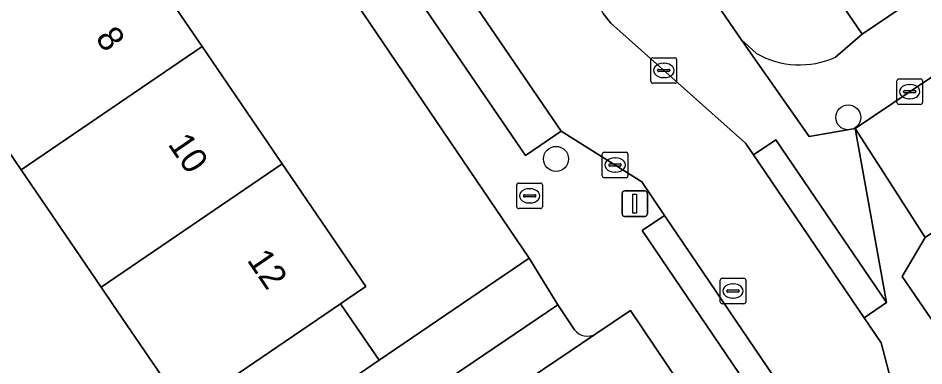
# Model space of a CAD drawing. Extents: x 157445 to 158888, y 383061 to 384688.
# Drawn here: x 158169.73 to 158205.18, y 383872.93 to 383886.54 of the extents above; entities that cross this region are included whole.
import ezdxf

# ---------------------------------------------------------------- set-up
doc = ezdxf.new("R2010")
doc.units = 0
for name, color, linetype in [('IMGEO_Boom', 7, 'Continuous'), ('IMGEO_Brandkraan', 7, 'Continuous'), ('IMGEO_Erf', 7, 'Continuous'), ('IMGEO_Kolk', 7, 'Continuous'), ('IMGEO_Lichtmast', 7, 'Continuous'), ('IMGEO_Pand', 7, 'Continuous'), ('IMGEO_Pand_nummerreeks', 7, 'Continuous'), ('IMGEO_Parkeervlak_open', 7, 'Continuous'), ('IMGEO_Rijbaan_lokaal_open', 7, 'Continuous'), ('IMGEO_Rioolput', 7, 'Continuous'), ('IMGEO_Voetpad_open', 7, 'Continuous')]:
    doc.layers.add(name, color=color, linetype=linetype)

msp = doc.modelspace()

# ---------------------------------------------------------------- linework, layer by layer
at = {"layer": 'IMGEO_Boom'}
for centre in [(158202.218, 383882.655), (158190.78, 383881.033)]:
    msp.add_circle(centre, 0.489, dxfattribs=at)
at = {"layer": 'IMGEO_Brandkraan'}
for p, q in [((158189.246, 383879.16), (158189.246, 383880.012)), ((158189.321, 383880.086), (158190.173, 383880.086)), ((158190.247, 383880.012), (158190.247, 383879.16)), ((158189.548, 383879.629), (158189.946, 383879.629)), ((158189.734, 383879.866), (158189.759, 383879.866)), ((158189.505, 383879.58), (158189.505, 383879.592)), ((158189.943, 383879.543), (158189.545, 383879.543)), ((158189.757, 383879.306), (158189.732, 383879.306)), ((158189.989, 383879.592), (158189.989, 383879.58)), ((158190.173, 383879.086), (158189.321, 383879.086))]:
    msp.add_line(p, q, dxfattribs=at)
for points in [[(158189.246, 383879.16), (158189.246, 383880.012)], [(158189.321, 383880.086), (158190.173, 383880.086)], [(158190.247, 383880.012), (158190.247, 383879.16)], [(158190.173, 383879.086), (158189.321, 383879.086)]]:
    msp.add_lwpolyline(points, dxfattribs=at)
for centre, radius, start, end in [((158189.323, 383880.01), 0.0765, 91.552, 178.448), ((158189.323, 383880.01), 0.0765, 91.552, 178.448), ((158190.171, 383880.01), 0.0765, 1.552, 88.448), ((158190.171, 383880.01), 0.0765, 1.552, 88.448), ((158189.545, 383879.589), 0.0403, 85.8775, 175.7526), ((158189.95, 383879.591), 0.0386, 1.7309, 96.639), ((158189.542, 383879.579), 0.0366, 178.938, 274.7102), ((158189.946, 383879.586), 0.043, 264.8664, 352.4533), ((158189.323, 383879.162), 0.0765, 181.552, 268.448), ((158189.323, 383879.162), 0.0765, 181.552, 268.448), ((158190.171, 383879.162), 0.0765, 271.552, 358.448), ((158190.171, 383879.162), 0.0765, 271.552, 358.448)]:
    msp.add_arc(centre, radius, start, end, dxfattribs=at)
for centre, major_axis, ratio, start_param, end_param in [((158189.733, 383879.586), (-0.387, 0.002), 0.722429, 4.712389, 7.853982), ((158189.758, 383879.586), (-0.39, 0.002), 0.717154, 1.570796, 4.712389)]:
    msp.add_ellipse(centre, major_axis=major_axis, ratio=ratio, start_param=start_param, end_param=end_param, dxfattribs=at)
at = {"layer": 'IMGEO_Erf'}
for points in [[(158194.076, 383898.312), (158190.585, 383903.43), (158187.286, 383908.267), (158183.753, 383913.448), (158180.524, 383911.235), (158198.023, 383885.701), (158198.625, 383885.156)], [(158176.255, 383871.207), (158173.437, 383875.338), (158172.98, 383876.007), (158169.849, 383880.599), (158166.797, 383885.073), (158163.749, 383889.541), (158160.714, 383893.99), (158157.666, 383898.458), (158148.601, 383892.353), (158150.751, 383889.145), (158148.587, 383887.668), (158150.403, 383884.961), (158152.567, 383886.437), (158154.65, 383883.332), (158159.658, 383886.749), (158162.705, 383882.282), (158157.662, 383878.842), (158160.678, 383874.344), (158162.861, 383871.09)], [(158201.719, 383885.01), (158202.767, 383885.907), (158201.127, 383888.31), (158200.97, 383888.203), (158197.417, 383893.412), (158194.076, 383898.312)]]:
    msp.add_lwpolyline(points, dxfattribs=at)
msp.add_lwpolyline([(158169.711, 383906.69), (158164.747, 383903.288), (158167.794, 383898.821), (158170.829, 383894.372), (158173.878, 383889.903), (158176.93, 383885.429), (158180.061, 383880.838), (158183.336, 383876.038), (158182.612, 383875.544), (158182.351, 383875.366), (158183.864, 383873.149), (158189.73, 383877.146)], close=True, dxfattribs=at)
msp.add_arc((158200.317, 383888.16), 3.448, 240.6079, 293.9888, dxfattribs=at)
at = {"layer": 'IMGEO_Kolk'}
for p, q in [((158194.497, 383884.066), (158194.497, 383884.918)), ((158194.572, 383884.992), (158195.424, 383884.992)), ((158195.498, 383884.918), (158195.498, 383884.066)), ((158194.985, 383884.772), (158195.01, 383884.772)), ((158194.756, 383884.486), (158194.756, 383884.498)), ((158195.194, 383884.449), (158194.796, 383884.449)), ((158194.799, 383884.535), (158195.197, 383884.535)), ((158195.008, 383884.212), (158194.983, 383884.212)), ((158195.24, 383884.498), (158195.24, 383884.486)), ((158195.424, 383883.992), (158194.572, 383883.992)), ((158204.122, 383883.237), (158204.122, 383884.089)), ((158204.197, 383884.163), (158205.049, 383884.163)), ((158204.61, 383883.943), (158204.635, 383883.943)), ((158205.123, 383884.089), (158205.123, 383883.237)), ((158204.381, 383883.657), (158204.381, 383883.669)), ((158204.819, 383883.62), (158204.421, 383883.62)), ((158204.424, 383883.706), (158204.822, 383883.706)), ((158204.865, 383883.669), (158204.865, 383883.657)), ((158205.049, 383883.163), (158204.197, 383883.163)), ((158204.633, 383883.383), (158204.608, 383883.383)), ((158192.592, 383880.366), (158192.592, 383881.218)), ((158192.667, 383881.292), (158193.519, 383881.292)), ((158193.08, 383881.072), (158193.105, 383881.072)), ((158193.593, 383881.218), (158193.593, 383880.366)), ((158192.851, 383880.786), (158192.851, 383880.798)), ((158193.289, 383880.749), (158192.891, 383880.749)), ((158192.894, 383880.835), (158193.292, 383880.835)), ((158193.335, 383880.798), (158193.335, 383880.786)), ((158193.103, 383880.512), (158193.078, 383880.512)), ((158193.519, 383880.292), (158192.667, 383880.292))]:
    msp.add_line(p, q, dxfattribs=at)
for points in [[(158194.497, 383884.066), (158194.497, 383884.918)], [(158194.572, 383884.992), (158195.424, 383884.992)], [(158195.498, 383884.918), (158195.498, 383884.066)], [(158195.424, 383883.992), (158194.572, 383883.992)], [(158204.122, 383883.237), (158204.122, 383884.089)], [(158204.197, 383884.163), (158205.049, 383884.163)], [(158205.123, 383884.089), (158205.123, 383883.237)], [(158205.049, 383883.163), (158204.197, 383883.163)], [(158192.592, 383880.366), (158192.592, 383881.218)], [(158192.667, 383881.292), (158193.519, 383881.292)], [(158193.593, 383881.218), (158193.593, 383880.366)], [(158193.519, 383880.292), (158192.667, 383880.292)]]:
    msp.add_lwpolyline(points, dxfattribs=at)
for centre, radius, start, end in [((158194.574, 383884.916), 0.0765, 91.552, 178.448), ((158194.574, 383884.916), 0.0765, 91.552, 178.448), ((158195.422, 383884.916), 0.0765, 1.552, 88.448), ((158195.422, 383884.916), 0.0765, 1.552, 88.448), ((158194.796, 383884.495), 0.0403, 85.8775, 175.7526), ((158194.793, 383884.485), 0.0366, 178.938, 274.7102), ((158195.197, 383884.492), 0.043, 264.8664, 352.4533), ((158195.201, 383884.497), 0.0386, 1.7309, 96.639), ((158194.574, 383884.068), 0.0765, 181.552, 268.448), ((158194.574, 383884.068), 0.0765, 181.552, 268.448), ((158195.422, 383884.068), 0.0765, 271.552, 358.448), ((158195.422, 383884.068), 0.0765, 271.552, 358.448), ((158204.199, 383884.087), 0.0765, 91.552, 178.448), ((158204.199, 383884.087), 0.0765, 91.552, 178.448), ((158205.047, 383884.087), 0.0765, 1.552, 88.448), ((158205.047, 383884.087), 0.0765, 1.552, 88.448), ((158204.421, 383883.666), 0.0403, 85.8775, 175.7526), ((158204.418, 383883.656), 0.0366, 178.938, 274.7102), ((158204.822, 383883.663), 0.043, 264.8664, 352.4533), ((158204.826, 383883.668), 0.0386, 1.7309, 96.639), ((158204.199, 383883.239), 0.0765, 181.552, 268.448), ((158204.199, 383883.239), 0.0765, 181.552, 268.448), ((158205.047, 383883.239), 0.0765, 271.552, 358.448), ((158205.047, 383883.239), 0.0765, 271.552, 358.448), ((158192.669, 383881.216), 0.0765, 91.552, 178.448), ((158192.669, 383881.216), 0.0765, 91.552, 178.448), ((158193.517, 383881.216), 0.0765, 1.552, 88.448), ((158193.517, 383881.216), 0.0765, 1.552, 88.448), ((158192.891, 383880.795), 0.0403, 85.8775, 175.7526), ((158192.888, 383880.785), 0.0366, 178.938, 274.7102), ((158193.292, 383880.792), 0.043, 264.8664, 352.4533), ((158193.296, 383880.797), 0.0386, 1.7309, 96.639), ((158192.669, 383880.368), 0.0765, 181.552, 268.448), ((158192.669, 383880.368), 0.0765, 181.552, 268.448), ((158193.517, 383880.368), 0.0765, 271.552, 358.448), ((158193.517, 383880.368), 0.0765, 271.552, 358.448)]:
    msp.add_arc(centre, radius, start, end, dxfattribs=at)
for centre, major_axis, ratio, start_param, end_param in [((158194.984, 383884.492), (-0.387, 0.002), 0.722429, 4.712389, 7.853982), ((158195.009, 383884.492), (-0.39, 0.002), 0.717154, 1.570796, 4.712389), ((158204.609, 383883.663), (-0.387, 0.002), 0.722429, 4.712389, 7.853982), ((158204.634, 383883.663), (-0.39, 0.002), 0.717154, 1.570796, 4.712389), ((158193.079, 383880.792), (-0.387, 0.002), 0.722429, 4.712389, 7.853982), ((158193.104, 383880.792), (-0.39, 0.002), 0.717154, 1.570796, 4.712389)]:
    msp.add_ellipse(centre, major_axis=major_axis, ratio=ratio, start_param=start_param, end_param=end_param, dxfattribs=at)
at = {"layer": 'IMGEO_Lichtmast'}
for p, q in [((158193.365, 383878.88), (158193.365, 383879.68)), ((158193.365, 383879.68), (158193.365, 383878.88)), ((158193.465, 383879.78), (158194.255, 383879.78)), ((158194.255, 383879.78), (158193.465, 383879.78)), ((158194.355, 383879.68), (158194.355, 383878.88)), ((158194.355, 383878.88), (158194.355, 383879.68)), ((158194.255, 383878.78), (158193.465, 383878.78)), ((158193.465, 383878.78), (158194.255, 383878.78))]:
    msp.add_line(p, q, dxfattribs=at)
msp.add_lwpolyline([(158193.785, 383879.655), (158193.935, 383879.655), (158193.935, 383878.905), (158193.785, 383878.905), (158193.785, 383879.655)], dxfattribs=at)
for centre, start, end in [((158193.465, 383879.68), 90, 180), ((158193.465, 383879.68), 90, 180), ((158194.255, 383879.68), 0, 90), ((158194.255, 383879.68), 360, 90), ((158193.465, 383878.88), 180, 270), ((158193.465, 383878.88), 180, 270), ((158194.255, 383878.88), 270, 0), ((158194.255, 383878.88), 270, 0)]:
    msp.add_arc(centre, 0.1, start, end, dxfattribs=at)
at = {"layer": 'IMGEO_Pand'}
for points in [[(158205.814, 383899.139), (158197.417, 383893.412), (158200.97, 383888.203), (158201.127, 383888.31), (158202.767, 383885.907), (158205.931, 383888.066), (158204.293, 383890.469), (158206.754, 383892.147), (158205.2, 383894.423), (158207.813, 383896.208)], [(158173.878, 383889.903), (158166.797, 383885.073), (158169.849, 383880.599), (158176.93, 383885.429)], [(158176.93, 383885.429), (158169.849, 383880.599), (158172.98, 383876.007), (158180.061, 383880.838)], [(158183.336, 383876.038), (158180.061, 383880.838), (158172.98, 383876.007), (158173.437, 383875.338), (158176.255, 383871.207), (158182.351, 383875.366), (158182.612, 383875.544)], [(158183.864, 383873.149), (158182.351, 383875.366), (158176.255, 383871.207), (158177.767, 383868.99)]]:
    msp.add_lwpolyline(points, close=True, dxfattribs=at)
at = {"layer": 'IMGEO_Parkeervlak_open'}
for points in [[(158172.528, 383908.253), (158171.542, 383907.579), (158189.586, 383881.16), (158190.985, 383882.115), (158172.66, 383908.948)], [(158191.502, 383874.348), (158190.846, 383875.319), (158182.164, 383869.444), (158182.821, 383868.473)], [(158182.701, 383867.68), (158192.336, 383874.187)]]:
    msp.add_lwpolyline(points, dxfattribs=at)
msp.add_arc((158192.007, 383874.722), 0.628, 216.5096, 301.6379, dxfattribs=at)
at = {"layer": 'IMGEO_Rijbaan_lokaal_open'}
for points in [[(158168.829, 383914.557), (158172.255, 383909.541), (158172.66, 383908.948), (158190.985, 383882.115), (158194.14, 383880.137), (158195.032, 383878.82), (158199.317, 383872.492), (158200.299, 383871.042), (158200.985, 383867.438), (158229.086, 383826.263)], [(158208.198, 383863.863), (158204.811, 383868.829), (158204.56, 383869.794), (158203.509, 383873.834), (158202.842, 383874.815), (158198.51, 383881.184), (158198.198, 383881.643), (158192.921, 383886.341), (158192.621, 383886.721), (158192.548, 383886.887), (158177.382, 383908.978), (158176.79, 383909.842), (158174.641, 383912.98)]]:
    msp.add_lwpolyline(points, dxfattribs=at)
for points in [[(158221.792, 383889.169), (158224.74, 383891.195), (158243.701, 383904.239), (158244.954, 383905.077), (158246, 383905.83), (158243.23, 383909.982), (158227.34, 383899.111), (158220.295, 383894.284), (158214.323, 383890.192), (158202.489, 383882.225), (158203.861, 383880.09), (158205.233, 383877.954), (158213.929, 383883.767)], [(158179.069, 383860.857), (158184.528, 383864.65), (158184.634, 383864.742), (158184.757, 383864.806), (158194.216, 383871.269), (158195.62, 383872.228), (158193.691, 383875.104), (158192.336, 383874.187), (158182.701, 383867.68), (158177.051, 383863.841)]]:
    msp.add_lwpolyline(points, close=True, dxfattribs=at)
at = {"layer": 'IMGEO_Rioolput'}
for p, q in [((158197.207, 383875.436), (158197.207, 383876.288)), ((158197.282, 383876.362), (158198.134, 383876.362)), ((158197.695, 383876.142), (158197.72, 383876.142)), ((158198.208, 383876.288), (158198.208, 383875.436)), ((158197.466, 383875.856), (158197.466, 383875.868)), ((158197.904, 383875.819), (158197.506, 383875.819)), ((158197.509, 383875.905), (158197.907, 383875.905)), ((158197.95, 383875.868), (158197.95, 383875.856)), ((158198.134, 383875.362), (158197.282, 383875.362)), ((158197.718, 383875.582), (158197.693, 383875.582))]:
    msp.add_line(p, q, dxfattribs=at)
for points in [[(158197.207, 383875.436), (158197.207, 383876.288)], [(158197.282, 383876.362), (158198.134, 383876.362)], [(158198.208, 383876.288), (158198.208, 383875.436)], [(158198.134, 383875.362), (158197.282, 383875.362)]]:
    msp.add_lwpolyline(points, dxfattribs=at)
for centre, radius, start, end in [((158197.284, 383876.286), 0.0765, 91.552, 178.448), ((158197.284, 383876.286), 0.0765, 91.552, 178.448), ((158198.132, 383876.286), 0.0765, 1.552, 88.448), ((158198.132, 383876.286), 0.0765, 1.552, 88.448), ((158197.506, 383875.865), 0.0403, 85.8775, 175.7526), ((158197.503, 383875.855), 0.0366, 178.938, 274.7102), ((158197.907, 383875.862), 0.043, 264.8664, 352.4533), ((158197.911, 383875.867), 0.0386, 1.7309, 96.639), ((158197.284, 383875.438), 0.0765, 181.552, 268.448), ((158197.284, 383875.438), 0.0765, 181.552, 268.448), ((158198.132, 383875.438), 0.0765, 271.552, 358.448), ((158198.132, 383875.438), 0.0765, 271.552, 358.448)]:
    msp.add_arc(centre, radius, start, end, dxfattribs=at)
for centre, major_axis, ratio, start_param, end_param in [((158197.694, 383875.862), (-0.387, 0.002), 0.722429, 4.712389, 7.853982), ((158197.719, 383875.862), (-0.39, 0.002), 0.717154, 1.570796, 4.712389)]:
    msp.add_ellipse(centre, major_axis=major_axis, ratio=ratio, start_param=start_param, end_param=end_param, dxfattribs=at)
at = {"layer": 'IMGEO_Voetpad_open'}
for points in [[(158149.675, 383936.105), (158151.882, 383932.744), (158152.941, 383931.151), (158158.725, 383922.665), (158168.836, 383907.967), (158169.711, 383906.69), (158189.73, 383877.146), (158190.846, 383875.319), (158191.502, 383874.348)], [(158243.26, 383913.632), (158240.803, 383911.908), (158225.999, 383901.836), (158225.416, 383901.438), (158222.714, 383899.592), (158221.548, 383898.644), (158218.925, 383896.851), (158217.723, 383896.262), (158208.444, 383889.868), (158205.931, 383888.066), (158202.767, 383885.907), (158201.719, 383885.01)], [(158192.621, 383886.721), (158192.921, 383886.341), (158198.198, 383881.643), (158198.51, 383881.184), (158199.386, 383881.78), (158203.718, 383875.411), (158202.489, 383882.225), (158200.692, 383881.905), (158198.023, 383885.701), (158180.524, 383911.235)], [(158198.625, 383885.156), (158198.023, 383885.701), (158200.692, 383881.905), (158202.489, 383882.225), (158214.323, 383890.192), (158220.295, 383894.284), (158227.34, 383899.111), (158243.23, 383909.982)], [(158228.131, 383826.421), (158227.36, 383825.895), (158199.637, 383866.518), (158200.985, 383867.438), (158200.299, 383871.042), (158199.317, 383872.492), (158198.439, 383871.898), (158194.154, 383878.226), (158195.032, 383878.82), (158194.14, 383880.137), (158190.985, 383882.115), (158189.586, 383881.16), (158171.542, 383907.579)], [(158248.25, 383907.313), (158246.955, 383906.46), (158246, 383905.83), (158244.954, 383905.077), (158243.701, 383904.239), (158224.74, 383891.195), (158221.792, 383889.169), (158213.929, 383883.767), (158205.233, 383877.954), (158204.324, 383876.428), (158205.651, 383874.482), (158208.953, 383876.693), (158218.537, 383883.228), (158223.608, 383886.804), (158228.373, 383890.075), (158229.648, 383890.924), (158231.893, 383892.465)], [(158205.651, 383874.482), (158204.324, 383876.428), (158205.233, 383877.954), (158203.861, 383880.09), (158202.489, 383882.225), (158203.718, 383875.411), (158202.842, 383874.815), (158203.509, 383873.834), (158204.56, 383869.794)], [(158190.846, 383875.319), (158189.73, 383877.146), (158183.864, 383873.149), (158177.767, 383868.99), (158174.453, 383866.663), (158176.586, 383863.476), (158176.951, 383863.726), (158177.051, 383863.841)], [(158182.821, 383868.473), (158182.164, 383869.444), (158190.846, 383875.319)], [(158192.336, 383874.187), (158193.691, 383875.104), (158195.62, 383872.228), (158194.216, 383871.269)]]:
    msp.add_lwpolyline(points, dxfattribs=at)
for points in [[(158202.842, 383874.815), (158203.718, 383875.411), (158199.386, 383881.78), (158198.51, 383881.184)], [(158199.317, 383872.492), (158195.032, 383878.82), (158194.154, 383878.226), (158198.439, 383871.898)]]:
    msp.add_lwpolyline(points, close=True, dxfattribs=at)
for centre, radius, start, end in [((158200.317, 383888.16), 3.448, 240.6079, 293.9888), ((158192.007, 383874.722), 0.628, 216.5096, 301.6379)]:
    msp.add_arc(centre, radius, start, end, dxfattribs=at)

# ---------------------------------------------------------------- texts
at = {"layer": 'IMGEO_Pand_nummerreeks'}
for s, rotation, p in [('8', 304.3004, (158172.728, 383885.768)), ('10', 304.3004, (158175.566, 383881.607)), ('12', 304.3028, (158178.661, 383877.071))]:
    msp.add_text(s, height=1, rotation=rotation, dxfattribs=at).set_placement(p)

doc.saveas('drawing.dxf')
